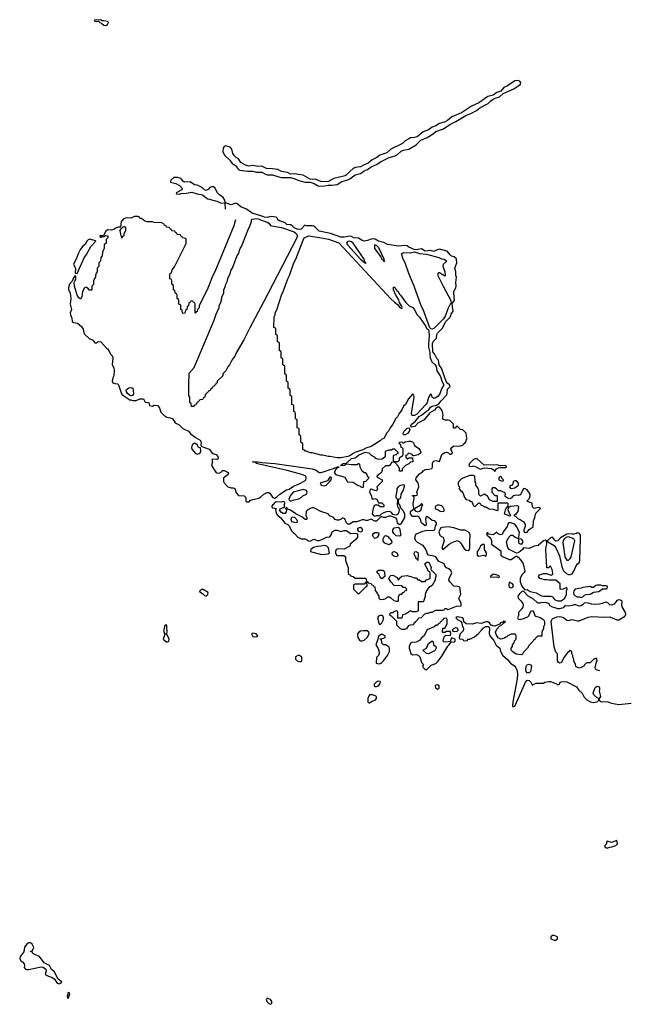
# Model space of a CAD drawing. Header units: inches. Extents: x 2601682 to 2755810, y 449311 to 584050.
# Tile 473 of 505: x 2733091 to 2739866, y 551258 to 562242. Entities that reach past the tile are written whole.
import ezdxf

# ---------------------------------------------------------------- set-up
doc = ezdxf.new("R2010")
doc.units = ezdxf.units.IN
doc.header["$MEASUREMENT"] = 0
doc.layers.add('C7535', color=7, linetype='Continuous')
doc.layers.add('C7536', color=7, linetype='Continuous')

msp = doc.modelspace()

# ---------------------------------------------------------------- linework, layer by layer
at = {"layer": 'C7535', "color": 2, "elevation": 2}
for points in [[(2734232, 560000), (2734223, 559990), (2734214, 559926), (2734189, 559929), (2734162, 559918), (2734139, 559901), (2734114, 559894), (2734070, 559897), (2734050, 559882), (2734024, 559836), (2733986, 559830), (2733990, 559814), (2734010, 559822), (2734036, 559824), (2734047, 559833), (2734070, 559832), (2734074, 559830), (2734074, 559810), (2734054, 559790), (2734054, 559750), (2734034, 559730), (2734034, 559690), (2734024, 559676), (2734014, 559650), (2734012, 559608), (2733994, 559590), (2733992, 559548), (2733974, 559530), (2733974, 559490), (2733954, 559470), (2733954, 559430), (2733944, 559416), (2733934, 559390), (2733934, 559370), (2733924, 559356), (2733914, 559330), (2733912, 559288), (2733894, 559270), (2733894, 559230), (2733890, 559226), (2733870, 559226), (2733846, 559250), (2733830, 559258), (2733814, 559250), (2733792, 559210), (2733782, 559150), (2733770, 559126), (2733750, 559138), (2733730, 559169), (2733700, 559270), (2733697, 559310), (2733710, 559332), (2733716, 559356), (2733717, 559377), (2733710, 559388), (2733690, 559362), (2733674, 559326), (2733645, 559290), (2733633, 559250), (2733633, 559233), (2733653, 559190), (2733659, 559130), (2733653, 559070), (2733668, 559010), (2733654, 558970), (2733657, 558950), (2733673, 558913), (2733677, 558877), (2733690, 558863), (2733737, 558857), (2733781, 558821), (2733800, 558790), (2733806, 558750), (2733814, 558734), (2733864, 558684), (2733906, 558666), (2733930, 558638), (2733950, 558638), (2733967, 558653), (2733996, 558650), (2734058, 558578), (2734071, 558570), (2734085, 558550), (2734102, 558510), (2734125, 558490), (2734130, 558471), (2734122, 558390), (2734140, 558360), (2734145, 558330), (2734142, 558270), (2734130, 558246), (2734121, 558210), (2734130, 558192), (2734150, 558182), (2734180, 558180), (2734194, 558170), (2734218, 558090), (2734230, 558065), (2734250, 558046), (2734297, 558017), (2734310, 558002), (2734330, 558002), (2734353, 557993), (2734390, 557992), (2734430, 558012), (2734470, 558011), (2734490, 557974), (2734532, 557970), (2734538, 557938), (2734570, 557932), (2734590, 557943), (2734630, 557937), (2734650, 557910), (2734665, 557865), (2734696, 557830), (2734730, 557808), (2734770, 557802), (2734794, 557794), (2734826, 557746), (2734870, 557723), (2734910, 557682), (2734972, 557652), (2735000, 557620), (2735030, 557601), (2735050, 557581), (2735103, 557550), (2735115, 557530), (2735112, 557492), (2735122, 557482), (2735203, 557450), (2735240, 557401), (2735281, 557390), (2735301, 557370), (2735305, 557350), (2735300, 557340), (2735290, 557335), (2735242, 557338), (2735234, 557330), (2735242, 557310), (2735228, 557268), (2735276, 557196), (2735290, 557187), (2735315, 557185), (2735342, 557198), (2735350, 557212), (2735370, 557212), (2735414, 557190), (2735414, 557170), (2735394, 557150), (2735362, 557130), (2735362, 557090), (2735370, 557074), (2735410, 557032), (2735450, 557018), (2735470, 557018), (2735491, 557011), (2735504, 556964), (2735530, 556934), (2735594, 556930), (2735612, 556912), (2735614, 556870), (2735624, 556864), (2735650, 556862), (2735661, 556879), (2735674, 556886), (2735757, 556903), (2735781, 556919), (2735813, 556950), (2735850, 556967), (2735870, 556967), (2735880, 556960), (2735910, 556915), (2735930, 556903), (2735935, 556905), (2735959, 556921), (2735990, 556950), (2736064, 556996), (2736094, 557006), (2736142, 557038), (2736198, 557062), (2736270, 557099), (2736281, 557110), (2736286, 557130), (2736282, 557150), (2736238, 557170), (2736074, 557214), (2735726, 557290), (2735722, 557302), (2735690, 557308), (2735686, 557310), (2735689, 557311), (2735750, 557311), (2735790, 557301), (2735934, 557290), (2736352, 557230), (2736398, 557218), (2736431, 557191), (2736450, 557191), (2736490, 557200), (2736530, 557217), (2736602, 557238), (2736610, 557245), (2736618, 557242), (2736626, 557250), (2736651, 557251), (2736631, 557249), (2736622, 557238), (2736625, 557230), (2736616, 557224), (2736598, 557190), (2736611, 557171), (2736623, 557163), (2736704, 557144), (2736717, 557137), (2736746, 557086), (2736810, 557081), (2736866, 557046), (2736882, 557042), (2736894, 557030), (2736918, 557022), (2736926, 557030), (2736928, 557092), (2736950, 557094), (2736986, 557130), (2736967, 557147), (2736966, 557170), (2736950, 557186), (2736930, 557186), (2736910, 557206), (2736886, 557250), (2736882, 557282), (2736870, 557286), (2736850, 557278), (2736790, 557275), (2736730, 557284), (2736720, 557280), (2736711, 557270), (2736690, 557264), (2736669, 557270), (2736698, 557290), (2736730, 557293), (2736740, 557300), (2736790, 557348), (2736811, 557349), (2736830, 557355), (2736870, 557384), (2736944, 557416), (2736983, 557410), (2737010, 557385), (2737044, 557364), (2737054, 557350), (2737065, 557345), (2737090, 557338), (2737130, 557342), (2737168, 557370), (2737168, 557430), (2737210, 557442), (2737236, 557444), (2737250, 557454), (2737270, 557454), (2737314, 557410), (2737290, 557386), (2737258, 557382), (2737254, 557370), (2737254, 557330), (2737258, 557318), (2737270, 557314), (2737310, 557314), (2737326, 557330), (2737327, 557353), (2737347, 557373), (2737362, 557378), (2737366, 557390), (2737366, 557450), (2737362, 557462), (2737346, 557470), (2737342, 557502), (2737327, 557507), (2737326, 557530), (2737351, 557531), (2737362, 557522), (2737370, 557522), (2737389, 557531), (2737430, 557541), (2737450, 557541), (2737470, 557532), (2737481, 557521), (2737492, 557490), (2737540, 557460), (2737556, 557436), (2737562, 557410), (2737557, 557403), (2737534, 557386), (2737490, 557375), (2737478, 557378), (2737466, 557390), (2737430, 557406), (2737418, 557402), (2737413, 557387), (2737398, 557382), (2737394, 557370), (2737402, 557350), (2737410, 557342), (2737418, 557342), (2737430, 557354), (2737470, 557354), (2737474, 557310), (2737450, 557306), (2737430, 557286), (2737392, 557268), (2737354, 557230), (2737354, 557210), (2737350, 557206), (2737327, 557207), (2737326, 557230), (2737316, 557256), (2737286, 557290), (2737282, 557302), (2737270, 557306), (2737238, 557302), (2737234, 557290), (2737210, 557266), (2737170, 557266), (2737134, 557230), (2737132, 557210), (2737117, 557183), (2737094, 557170), (2737074, 557150), (2737078, 557138), (2737134, 557110), (2737134, 557090), (2737074, 557030), (2737082, 557010), (2737074, 556990), (2737070, 556986), (2737050, 556988), (2737010, 557006), (2736998, 557002), (2736993, 556987), (2736992, 556970), (2737012, 556930), (2737018, 556898), (2737030, 556894), (2737050, 556902), (2737072, 556892), (2737090, 556854), (2737130, 556852), (2737151, 556830), (2737151, 556810), (2737147, 556807), (2737110, 556808), (2737087, 556827), (2737053, 556827), (2737042, 556818), (2737032, 556788), (2737022, 556730), (2737034, 556710), (2737050, 556702), (2737069, 556711), (2737108, 556712), (2737126, 556730), (2737150, 556745), (2737184, 556756), (2737210, 556759), (2737225, 556750), (2737246, 556726), (2737290, 556717), (2737312, 556728), (2737322, 556750), (2737324, 556770), (2737322, 556790), (2737310, 556802), (2737302, 556830), (2737308, 556890), (2737290, 556908), (2737288, 556928), (2737301, 556990), (2737301, 557010), (2737313, 557030), (2737330, 557044), (2737354, 557054), (2737370, 557055), (2737378, 557050), (2737377, 557030), (2737366, 556994), (2737341, 556950), (2737337, 556910), (2737330, 556895), (2737312, 556888), (2737311, 556850), (2737330, 556822), (2737335, 556795), (2737361, 556770), (2737383, 556730), (2737380, 556690), (2737341, 556619), (2737330, 556608), (2737310, 556619), (2737303, 556630), (2737297, 556670), (2737290, 556682), (2737230, 556702), (2737210, 556702), (2737170, 556689), (2737149, 556689), (2737122, 556698), (2737070, 556649), (2737050, 556649), (2737010, 556669), (2736970, 556654), (2736950, 556655), (2736930, 556664), (2736910, 556664), (2736850, 556639), (2736810, 556639), (2736770, 556615), (2736750, 556615), (2736735, 556630), (2736715, 556675), (2736710, 556678), (2736690, 556686), (2736674, 556670), (2736650, 556658), (2736630, 556658), (2736610, 556668), (2736590, 556688), (2736550, 556708), (2736529, 556729), (2736450, 556755), (2736370, 556798), (2736350, 556798), (2736330, 556789), (2736295, 556765), (2736286, 556754), (2736282, 556710), (2736291, 556690), (2736292, 556670), (2736290, 556666), (2736273, 556667), (2736236, 556696), (2736169, 556729), (2736110, 556769), (2736082, 556782), (2736070, 556798), (2736062, 556798), (2736054, 556790), (2736062, 556782), (2736065, 556770), (2736061, 556750), (2736050, 556735), (2736030, 556733), (2736010, 556744), (2735988, 556772), (2735995, 556785), (2736030, 556802), (2736038, 556802), (2736046, 556810), (2736038, 556830), (2736046, 556850), (2736042, 556862), (2736030, 556866), (2736010, 556858), (2735950, 556864), (2735928, 556850), (2735923, 556837), (2735910, 556828), (2735898, 556810), (2735910, 556798), (2735954, 556790), (2735942, 556778), (2735945, 556755), (2735955, 556730), (2735970, 556711), (2736004, 556684), (2736046, 556626), (2736082, 556610), (2736097, 556597), (2736121, 556541), (2736140, 556520), (2736154, 556510), (2736191, 556470), (2736230, 556451), (2736272, 556450), (2736290, 556443), (2736310, 556427), (2736330, 556423), (2736370, 556447), (2736410, 556431), (2736430, 556433), (2736486, 556454), (2736510, 556471), (2736550, 556472), (2736565, 556495), (2736575, 556530), (2736610, 556547), (2736630, 556547), (2736670, 556531), (2736710, 556544), (2736730, 556543), (2736782, 556510), (2736834, 556514), (2736851, 556511), (2736858, 556498), (2736856, 556470), (2736837, 556443), (2736776, 556390), (2736770, 556368), (2736710, 556335), (2736650, 556338), (2736630, 556335), (2736621, 556330), (2736611, 556310), (2736611, 556290), (2736626, 556266), (2736704, 556264), (2736722, 556250), (2736722, 556210), (2736753, 556127), (2736754, 556070), (2736758, 556058), (2736774, 556050), (2736778, 556038), (2736810, 556032), (2736833, 556013), (2736951, 556011), (2736958, 555978), (2736974, 555970), (2736978, 555958), (2737010, 555954), (2737018, 555938), (2737033, 555933), (2737038, 555918), (2737050, 555914), (2737053, 555873), (2737070, 555854), (2737094, 555810), (2737094, 555790), (2737110, 555774), (2737150, 555778), (2737174, 555786), (2737190, 555802), (2737210, 555802), (2737230, 555792), (2737264, 555764), (2737290, 555754), (2737310, 555754), (2737315, 555765), (2737316, 555804), (2737326, 555830), (2737330, 555834), (2737350, 555834), (2737367, 555853), (2737382, 555858), (2737387, 555873), (2737402, 555878), (2737406, 555890), (2737390, 555906), (2737367, 555907), (2737350, 555926), (2737266, 555930), (2737228, 555970), (2737208, 556008), (2737218, 556030), (2737230, 556042), (2737250, 556045), (2737298, 556018), (2737310, 555994), (2737322, 555998), (2737327, 556013), (2737350, 556034), (2737410, 556042), (2737433, 556033), (2737452, 556032), (2737490, 556014), (2737510, 556014), (2737530, 555994), (2737550, 555994), (2737570, 555974), (2737610, 555974), (2737628, 555992), (2737666, 556010), (2737667, 556067), (2737662, 556082), (2737650, 556086), (2737608, 556170), (2737630, 556191), (2737651, 556191), (2737678, 556130), (2737674, 556114), (2737678, 556098), (2737690, 556094), (2737730, 556052), (2737731, 556029), (2737722, 556010), (2737722, 555990), (2737691, 555929), (2737652, 555908), (2737625, 555870), (2737611, 555830), (2737611, 555809), (2737594, 555750), (2737590, 555746), (2737534, 555746), (2737533, 555647), (2737510, 555638), (2737470, 555638), (2737450, 555648), (2737394, 555610), (2737358, 555602), (2737350, 555566), (2737307, 555567), (2737306, 555630), (2737302, 555642), (2737290, 555646), (2737264, 555636), (2737250, 555626), (2737230, 555626), (2737214, 555610), (2737218, 555598), (2737233, 555593), (2737293, 555533), (2737294, 555490), (2737334, 555450), (2737350, 555442), (2737390, 555442), (2737410, 555454), (2737430, 555482), (2737450, 555492), (2737486, 555494), (2737490, 555514), (2737502, 555518), (2737506, 555530), (2737546, 555570), (2737570, 555574), (2737606, 555610), (2737630, 555622), (2737650, 555622), (2737670, 555632), (2737690, 555632), (2737730, 555654), (2737810, 555654), (2737822, 555658), (2737830, 555674), (2737850, 555674), (2737862, 555662), (2737870, 555662), (2737961, 555699), (2738015, 555705), (2738014, 555730), (2737993, 555770), (2737989, 555790), (2738008, 555832), (2737998, 555910), (2737980, 555920), (2737930, 555922), (2737886, 555970), (2737876, 555990), (2737879, 556010), (2737909, 556070), (2737899, 556099), (2737876, 556116), (2737850, 556128), (2737830, 556148), (2737822, 556170), (2737762, 556202), (2737729, 556249), (2737710, 556259), (2737649, 556270), (2737634, 556290), (2737629, 556310), (2737609, 556350), (2737590, 556375), (2737526, 556410), (2737510, 556426), (2737498, 556450), (2737504, 556490), (2737515, 556505), (2737585, 556535), (2737630, 556547), (2737695, 556545), (2737718, 556550), (2737726, 556594), (2737738, 556610), (2737738, 556630), (2737718, 556650), (2737690, 556655), (2737650, 556689), (2737630, 556699), (2737624, 556696), (2737614, 556670), (2737623, 556610), (2737620, 556600), (2737610, 556594), (2737570, 556630), (2737556, 556676), (2737538, 556698), (2737530, 556704), (2737510, 556698), (2737470, 556698), (2737449, 556730), (2737450, 556754), (2737470, 556774), (2737482, 556778), (2737486, 556790), (2737477, 556837), (2737488, 556908), (2737486, 556926), (2737474, 556926), (2737469, 556931), (2737470, 556934), (2737510, 556934), (2737522, 556938), (2737526, 556950), (2737518, 556970), (2737543, 557030), (2737535, 557075), (2737509, 557110), (2737513, 557130), (2737526, 557150), (2737550, 557175), (2737583, 557197), (2737590, 557211), (2737610, 557225), (2737653, 557227), (2737685, 557235), (2737695, 557250), (2737693, 557290), (2737703, 557317), (2737730, 557326), (2737770, 557314), (2737792, 557368), (2737796, 557390), (2737803, 557397), (2737830, 557414), (2737850, 557419), (2737871, 557411), (2737890, 557392), (2737910, 557402), (2737915, 557410), (2737899, 557450), (2737909, 557471), (2737930, 557487), (2737990, 557486), (2738030, 557494), (2738038, 557510), (2738057, 557523), (2738066, 557534), (2738078, 557570), (2738069, 557629), (2738030, 557668), (2738006, 557670), (2737970, 557706), (2737958, 557702), (2737950, 557686), (2737927, 557687), (2737926, 557730), (2737886, 557770), (2737870, 557775), (2737836, 557776), (2737810, 557786), (2737808, 557808), (2737813, 557830), (2737804, 557870), (2737790, 557898), (2737770, 557918), (2737750, 557918), (2737730, 557904), (2737715, 557885), (2737663, 557857), (2737601, 557779), (2737530, 557742), (2737495, 557704), (2737458, 557698), (2737449, 557709), (2737470, 557738), (2737502, 557758), (2737545, 557815), (2737571, 557829), (2737627, 557873), (2737652, 557888), (2737670, 557918), (2737690, 557930), (2737739, 557941), (2737749, 557950), (2737765, 557955), (2737789, 557990), (2737850, 558054), (2737857, 558070), (2737861, 558119), (2737892, 558150), (2737882, 558170), (2737863, 558183), (2737846, 558206), (2737793, 558353), (2737769, 558390), (2737762, 558442), (2737743, 558463), (2737716, 558516), (2737697, 558537), (2737695, 558630), (2737704, 558656), (2737738, 558690), (2737741, 558730), (2737750, 558746), (2737802, 558798), (2737843, 558877), (2737890, 558923), (2737903, 558957), (2737923, 558990), (2737912, 559070), (2737916, 559084), (2737938, 559110), (2737930, 559194), (2737932, 559210), (2737952, 559250), (2737956, 559270), (2737952, 559310), (2737960, 559370), (2737954, 559390), (2737952, 559430), (2737941, 559470), (2737965, 559530), (2737963, 559570), (2737959, 559579), (2737937, 559597), (2737905, 559605), (2737890, 559617), (2737858, 559658), (2737770, 559681), (2737745, 559675), (2737710, 559655), (2737670, 559667), (2737610, 559661), (2737570, 559687), (2737510, 559675), (2737490, 559679), (2737430, 559704), (2737410, 559719), (2737390, 559724), (2737314, 559714), (2737190, 559734), (2737150, 559757), (2737090, 559770), (2737053, 559793), (2737037, 559797), (2737010, 559795), (2736970, 559779), (2736930, 559772), (2736910, 559780), (2736870, 559806), (2736818, 559810), (2736790, 559824), (2736770, 559827), (2736710, 559815), (2736670, 559816), (2736555, 559855), (2736430, 559884), (2736390, 559925), (2736370, 559939), (2736350, 559944), (2736290, 559942), (2736270, 559948), (2736230, 559907), (2736210, 559902), (2736184, 559904), (2736150, 559919), (2736130, 559941), (2736110, 559953), (2736070, 559959), (2736050, 559977), (2735990, 559997), (2735985, 560000)], [(2735493, 560000), (2735477, 559943), (2735266, 559430), (2735246, 559390), (2735190, 559248), (2735092, 559050), (2735090, 559026), (2735072, 559008), (2735070, 558986), (2735058, 558982), (2735054, 558970), (2735047, 558967), (2735046, 559070), (2735042, 559082), (2735027, 559087), (2735022, 559102), (2735010, 559106), (2734998, 559102), (2734993, 559087), (2734978, 559082), (2734974, 559050), (2734958, 559042), (2734954, 559010), (2734938, 559002), (2734933, 558967), (2734910, 558966), (2734906, 558970), (2734902, 559002), (2734886, 559010), (2734886, 559050), (2734882, 559062), (2734866, 559070), (2734866, 559110), (2734862, 559122), (2734846, 559130), (2734846, 559170), (2734842, 559182), (2734827, 559187), (2734822, 559222), (2734806, 559230), (2734806, 559270), (2734802, 559282), (2734786, 559290), (2734786, 559330), (2734782, 559342), (2734766, 559350), (2734766, 559390), (2734770, 559414), (2734782, 559418), (2734788, 559432), (2734789, 559450), (2734816, 559484), (2734936, 559724), (2734946, 559750), (2734946, 559790), (2734942, 559802), (2734907, 559807), (2734902, 559822), (2734887, 559827), (2734882, 559842), (2734847, 559847), (2734842, 559862), (2734827, 559867), (2734822, 559882), (2734787, 559887), (2734782, 559902), (2734767, 559907), (2734762, 559922), (2734727, 559927), (2734722, 559942), (2734707, 559947), (2734702, 559962), (2734676, 559976), (2734590, 559978), (2734570, 559988), (2734508, 559988), (2734483, 560000)], [(2735806, 560000), (2735850, 559985), (2735870, 559973), (2735887, 559947), (2735901, 559941), (2736010, 559922), (2736150, 559877), (2736175, 559855), (2736188, 559830), (2736178, 559802), (2735810, 559090), (2735657, 558803), (2735591, 558670), (2735502, 558518), (2735490, 558488), (2735457, 558443), (2735431, 558390), (2735412, 558370), (2735390, 558326), (2735354, 558290), (2735354, 558270), (2735294, 558210), (2735294, 558190), (2735278, 558182), (2735274, 558170), (2735258, 558162), (2735250, 558146), (2735238, 558142), (2735233, 558127), (2735218, 558122), (2735213, 558107), (2735198, 558102), (2735193, 558087), (2735178, 558082), (2735173, 558067), (2735158, 558062), (2735154, 558030), (2735138, 558022), (2735134, 558010), (2735130, 558006), (2735098, 558002), (2735093, 557987), (2735078, 557982), (2735073, 557967), (2735058, 557962), (2735053, 557947), (2735038, 557942), (2735030, 557926), (2735007, 557927), (2735002, 557962), (2734990, 557966), (2734987, 557973), (2734986, 558030), (2734978, 558050), (2734975, 558170), (2734980, 558300), (2735037, 558363), (2735259, 558890), (2735282, 558958), (2735314, 559030), (2735315, 559050), (2735335, 559090), (2735346, 559130), (2735346, 559150), (2735366, 559190), (2735368, 559230), (2735387, 559273), (2735388, 559290), (2735408, 559330), (2735410, 559354), (2735438, 559410), (2735449, 559450), (2735462, 559470), (2735515, 559610), (2735529, 559630), (2735549, 559691), (2735562, 559710), (2735642, 559910), (2735653, 559927), (2735675, 559990), (2735675, 560000)], [(2739559, 554979), (2739519, 554990), (2739509, 555010), (2739522, 555078), (2739528, 555090), (2739527, 555107), (2739518, 555118), (2739494, 555110), (2739450, 555066), (2739410, 555066), (2739390, 555046), (2739382, 555030), (2739350, 555015), (2739330, 555008), (2739290, 555026), (2739287, 555047), (2739268, 555088), (2739268, 555110), (2739258, 555130), (2739258, 555150), (2739246, 555170), (2739246, 555190), (2739230, 555206), (2739200, 555180), (2739182, 555158), (2739162, 555130), (2739130, 555068), (2739110, 555062), (2739098, 555070), (2739089, 555090), (2739087, 555167), (2739070, 555186), (2739050, 555246), (2739017, 555530), (2739024, 555550), (2739037, 555563), (2739081, 555579), (2739110, 555584), (2739130, 555582), (2739153, 555573), (2739190, 555545), (2739210, 555541), (2739250, 555551), (2739310, 555536), (2739330, 555536), (2739430, 555577), (2739470, 555584), (2739610, 555576), (2739670, 555579), (2739750, 555547), (2739770, 555547), (2739836, 555584), (2739842, 555590), (2739849, 555610), (2739844, 555630), (2739809, 555691), (2739804, 555710), (2739808, 555750), (2739790, 555768), (2739770, 555769), (2739750, 555762), (2739719, 555721), (2739691, 555709), (2739670, 555715), (2739650, 555738), (2739630, 555744), (2739557, 555723), (2739510, 555717), (2739470, 555721), (2739430, 555734), (2739390, 555735), (2739367, 555713), (2739350, 555704), (2739330, 555701), (2739293, 555713), (2739270, 555713), (2739250, 555706), (2739210, 555701), (2739177, 555703), (2739170, 555702), (2739150, 555682), (2739111, 555669), (2739090, 555669), (2739050, 555686), (2739030, 555689), (2739005, 555704), (2738989, 555729), (2738950, 555742), (2738930, 555735), (2738910, 555739), (2738890, 555734), (2738870, 555734), (2738859, 555739), (2738818, 555778), (2738762, 555810), (2738710, 555868), (2738690, 555862), (2738663, 555837), (2738644, 555810), (2738649, 555790), (2738680, 555760), (2738699, 555730), (2738704, 555710), (2738701, 555690), (2738691, 555669), (2738653, 555627), (2738652, 555590), (2738642, 555570), (2738650, 555554), (2738670, 555552), (2738710, 555562), (2738758, 555582), (2738769, 555591), (2738790, 555642), (2738810, 555651), (2738825, 555630), (2738835, 555595), (2738847, 555587), (2738894, 555574), (2738932, 555550), (2738942, 555530), (2738942, 555490), (2738932, 555470), (2738932, 555450), (2738914, 555410), (2738914, 555366), (2738870, 555366), (2738858, 555362), (2738853, 555347), (2738838, 555342), (2738833, 555327), (2738818, 555322), (2738813, 555307), (2738770, 555266), (2738754, 555230), (2738710, 555186), (2738697, 555163), (2738684, 555156), (2738625, 555164), (2738590, 555189), (2738569, 555210), (2738569, 555231), (2738586, 555250), (2738586, 555270), (2738606, 555290), (2738607, 555313), (2738626, 555330), (2738626, 555370), (2738622, 555382), (2738610, 555386), (2738570, 555386), (2738534, 555370), (2738522, 555358), (2738510, 555355), (2738496, 555344), (2738470, 555334), (2738450, 555333), (2738427, 555347), (2738402, 555382), (2738397, 555410), (2738410, 555442), (2738442, 555478), (2738466, 555490), (2738486, 555510), (2738482, 555518), (2738490, 555514), (2738506, 555530), (2738490, 555534), (2738482, 555530), (2738480, 555520), (2738450, 555513), (2738440, 555500), (2738390, 555477), (2738370, 555479), (2738349, 555489), (2738330, 555514), (2738310, 555525), (2738290, 555524), (2738235, 555505), (2738185, 555515), (2738140, 555500), (2738070, 555504), (2738043, 555523), (2738039, 555550), (2738030, 555568), (2737970, 555579), (2737952, 555570), (2737972, 555550), (2738012, 555530), (2738022, 555510), (2738024, 555484), (2738039, 555450), (2738036, 555424), (2738002, 555390), (2737992, 555350), (2737994, 555334), (2738032, 555332), (2738038, 555318), (2738050, 555314), (2738082, 555318), (2738088, 555332), (2738110, 555332), (2738163, 555357), (2738207, 555393), (2738241, 555430), (2738261, 555459), (2738286, 555474), (2738314, 555474), (2738324, 555464), (2738331, 555451), (2738324, 555396), (2738334, 555370), (2738377, 555317), (2738404, 555264), (2738445, 555230), (2738447, 555207), (2738474, 555154), (2738530, 555106), (2738564, 555064), (2738612, 555032), (2738620, 555020), (2738638, 554978), (2738643, 554937), (2738639, 554890), (2738591, 554631), (2738587, 554590), (2738590, 554574), (2738598, 554582), (2738610, 554585), (2738650, 554666), (2738730, 554850), (2738750, 554874), (2738770, 554870), (2738791, 554850), (2738810, 554814), (2738816, 554824), (2738850, 554841), (2738930, 554842), (2738946, 554850), (2738990, 554859), (2739010, 554859), (2739050, 554845), (2739082, 554830), (2739090, 554822), (2739109, 554831), (2739118, 554850), (2739130, 554856), (2739170, 554859), (2739190, 554856), (2739298, 554798), (2739324, 554764), (2739364, 554730), (2739385, 554685), (2739415, 554655), (2739454, 554634), (2739486, 554626), (2739529, 554631), (2739549, 554650), (2739549, 554670), (2739530, 554676), (2739492, 554710), (2739485, 554730), (2739509, 554791), (2739530, 554806), (2739550, 554798), (2739555, 554790), (2739556, 554770), (2739551, 554750), (2739567, 554690), (2739551, 554670), (2739551, 554651), (2739570, 554636), (2739650, 554633), (2739690, 554619), (2739770, 554604), (2739910, 554619)]]:
    msp.add_lwpolyline(points, dxfattribs=at)
at = {"layer": 'C7535', "color": 2}
for points, elevation in [([(2734230, 559806), (2734218, 559850), (2734216, 559876), (2734209, 559890), (2734226, 559914), (2734246, 559930), (2734272, 559932), (2734272, 559890), (2734252, 559850), (2734252, 559830), (2734238, 559822)], 2), ([(2733873, 559793), (2733854, 559786), (2733839, 559770), (2733824, 559736), (2733790, 559710), (2733766, 559674), (2733742, 559630), (2733722, 559570), (2733697, 559530), (2733691, 559510), (2733711, 559470), (2733710, 559414), (2733730, 559412), (2733810, 559586), (2733837, 559623), (2733885, 559710), (2733938, 559770), (2733935, 559775)], 2), ([(2737350, 559022), (2737355, 559030), (2737349, 559050), (2737326, 559086), (2737317, 559117), (2737284, 559170), (2737258, 559230), (2737260, 559260), (2737270, 559262), (2737281, 559241), (2737290, 559236), (2737297, 559217), (2737310, 559210), (2737323, 559183), (2737337, 559170), (2737391, 559090), (2737432, 559050), (2737474, 559030), (2737490, 559014), (2737522, 558950), (2737550, 558922), (2737620, 558820), (2737630, 558794), (2737645, 558785), (2737652, 558772), (2737658, 558710), (2737649, 558630), (2737650, 558590), (2737665, 558530), (2737663, 558503), (2737668, 558468), (2737687, 558427), (2737723, 558390), (2737733, 558373), (2737743, 558323), (2737778, 558270), (2737788, 558250), (2737796, 558210), (2737819, 558170), (2737795, 558125), (2737776, 558070), (2737756, 558044), (2737730, 558024), (2737710, 558017), (2737688, 558030), (2737682, 558062), (2737670, 558066), (2737650, 558026), (2737634, 557970), (2737621, 557950), (2737519, 557841), (2737493, 557827), (2737470, 557825), (2737462, 557830), (2737461, 557850), (2737488, 558030), (2737482, 558062), (2737470, 558066), (2737426, 558014), (2737391, 557949), (2737372, 557930), (2737352, 557890), (2737322, 557850), (2737302, 557810), (2737286, 557794), (2737252, 557730), (2737222, 557690), (2737202, 557650), (2737186, 557634), (2737151, 557570), (2737130, 557561), (2737110, 557544), (2737010, 557479), (2736950, 557463), (2736917, 557443), (2736828, 557412), (2736801, 557399), (2736779, 557381), (2736750, 557369), (2736670, 557353), (2736630, 557353), (2736550, 557369), (2736530, 557369), (2736470, 557384), (2736450, 557384), (2736350, 557409), (2736330, 557409), (2736287, 557427), (2736270, 557428), (2736262, 557442), (2736247, 557447), (2736246, 557510), (2736242, 557522), (2736226, 557530), (2736226, 557590), (2736222, 557602), (2736206, 557610), (2736206, 557670), (2736202, 557682), (2736186, 557690), (2736186, 557770), (2736182, 557782), (2736166, 557790), (2736166, 557850), (2736162, 557862), (2736146, 557870), (2736146, 557930), (2736142, 557942), (2736126, 557950), (2736126, 558030), (2736122, 558042), (2736106, 558050), (2736106, 558110), (2736102, 558122), (2736086, 558130), (2736086, 558190), (2736082, 558202), (2736066, 558210), (2736066, 558270), (2736062, 558282), (2736046, 558290), (2736046, 558370), (2736042, 558382), (2736026, 558390), (2736026, 558450), (2736022, 558462), (2736006, 558470), (2736006, 558530), (2736002, 558542), (2735986, 558550), (2735986, 558630), (2735982, 558642), (2735966, 558650), (2735966, 558710), (2735962, 558722), (2735946, 558730), (2735946, 558790), (2735942, 558802), (2735926, 558810), (2735927, 558927), (2735938, 558950), (2735938, 558970), (2735956, 559004), (2736009, 559170), (2736029, 559211), (2736079, 559350), (2736099, 559390), (2736149, 559531), (2736169, 559570), (2736250, 559782), (2736264, 559810), (2736310, 559830), (2736434, 559814), (2736533, 559793), (2736650, 559754), (2737229, 559129), (2737269, 559089), (2737303, 559063), (2737330, 559031)], 2), ([(2736770, 559770), (2736753, 559767), (2736741, 559759), (2736735, 559750), (2736744, 559730), (2736890, 559571), (2736923, 559543), (2736930, 559531), (2736938, 559538), (2736934, 559530), (2736948, 559528), (2736950, 559522), (2736952, 559530), (2736940, 559540), (2736931, 559571), (2736810, 559750), (2736790, 559764)], 6), ([(2737048, 559732), (2737045, 559715), (2737048, 559690), (2737116, 559596), (2737130, 559568), (2737142, 559562), (2737150, 559543), (2737156, 559544), (2737159, 559550), (2737154, 559570), (2737096, 559696), (2737070, 559724)], 6), ([(2737830, 559382), (2737770, 559418), (2737762, 559418), (2737754, 559410), (2737752, 559390), (2737811, 559270), (2737899, 559110), (2737900, 559080), (2737890, 559069), (2737864, 559016), (2737837, 558943), (2737816, 558904), (2737710, 558798), (2737690, 558789), (2737674, 558794), (2737663, 558803), (2737589, 559010), (2737569, 559050), (2737489, 559270), (2737429, 559409), (2737389, 559530), (2737368, 559572), (2737349, 559630), (2737370, 559646), (2737450, 559642), (2737491, 559651), (2737550, 559633), (2737628, 559628), (2737765, 559590), (2737794, 559574), (2737822, 559570), (2737854, 559550), (2737811, 559510), (2737807, 559493), (2737830, 559430), (2737836, 559384)], 2), ([(2734330, 558046), (2734314, 558054), (2734293, 558073), (2734282, 558090), (2734278, 558110), (2734282, 558118), (2734306, 558134), (2734330, 558139), (2734351, 558131), (2734357, 558110), (2734361, 558070), (2734350, 558048)], 2), ([(2737390, 557609), (2737369, 557609), (2737365, 557630), (2737377, 557650), (2737410, 557686), (2737434, 557690), (2737439, 557670), (2737433, 557647), (2737415, 557625)], 2), ([(2735050, 557515), (2735030, 557515), (2735017, 557503), (2735010, 557486), (2735007, 557470), (2735011, 557450), (2735050, 557404), (2735070, 557397), (2735090, 557403), (2735102, 557410), (2735109, 557430), (2735106, 557466), (2735086, 557470), (2735075, 557495)], 2), ([(2738190, 557344), (2738170, 557344), (2738150, 557335), (2738105, 557290), (2738098, 557270), (2738110, 557261), (2738130, 557259), (2738150, 557265), (2738170, 557259), (2738230, 557227), (2738270, 557241), (2738350, 557236), (2738370, 557225), (2738390, 557202), (2738409, 557231), (2738430, 557243), (2738450, 557247), (2738510, 557248), (2738518, 557250), (2738518, 557258), (2738507, 557267), (2738450, 557266), (2738410, 557277), (2738270, 557274)], 2), ([(2736559, 557139), (2736550, 557137), (2736523, 557097), (2736442, 557070), (2736454, 557050), (2736490, 557041), (2736508, 557050), (2736550, 557092), (2736562, 557110), (2736568, 557130)], 2), ([(2738110, 557159), (2738030, 557128), (2738010, 557114), (2737987, 557090), (2737978, 557070), (2737978, 557058), (2737983, 557043), (2737994, 557030), (2737992, 557010), (2738005, 556990), (2738020, 556980), (2738035, 556955), (2738051, 556910), (2738070, 556891), (2738103, 556883), (2738110, 556872), (2738127, 556867), (2738136, 556856), (2738150, 556818), (2738170, 556812), (2738210, 556854), (2738224, 556844), (2738232, 556830), (2738259, 556819), (2738270, 556808), (2738290, 556806), (2738326, 556786), (2738370, 556781), (2738414, 556766), (2738427, 556773), (2738426, 556854), (2738530, 556854), (2738534, 556850), (2738533, 556813), (2738538, 556802), (2738530, 556806), (2738518, 556802), (2738504, 556776), (2738492, 556730), (2738536, 556716), (2738550, 556707), (2738566, 556710), (2738558, 556718), (2738537, 556770), (2738540, 556800), (2738565, 556815), (2738642, 556822), (2738652, 556810), (2738644, 556756), (2738619, 556721), (2738602, 556710), (2738621, 556701), (2738650, 556672), (2738670, 556666), (2738703, 556643), (2738722, 556622), (2738727, 556610), (2738725, 556590), (2738711, 556550), (2738711, 556531), (2738730, 556521), (2738750, 556525), (2738770, 556556), (2738817, 556583), (2738820, 556650), (2738835, 556690), (2738845, 556736), (2738898, 556790), (2738890, 556798), (2738870, 556802), (2738826, 556790), (2738808, 556808), (2738806, 556850), (2738770, 556858), (2738746, 556870), (2738774, 556906), (2738782, 556930), (2738782, 556950), (2738750, 556998), (2738726, 557010), (2738708, 557012), (2738683, 556957), (2738670, 556942), (2738650, 556934), (2738630, 556937), (2738594, 556930), (2738570, 556906), (2738550, 556898), (2738527, 556907), (2738504, 556924), (2738502, 556938), (2738506, 556950), (2738502, 556962), (2738450, 556986), (2738430, 556986), (2738406, 557010), (2738390, 557018), (2738362, 557018), (2738354, 557010), (2738354, 556970), (2738390, 556934), (2738410, 556934), (2738414, 556930), (2738414, 556866), (2738370, 556868), (2738330, 556886), (2738308, 556928), (2738270, 556948), (2738230, 556926), (2738210, 556946), (2738209, 556990), (2738198, 557018), (2738178, 557050), (2738176, 557076), (2738168, 557088), (2738166, 557150), (2738150, 557158)], 2), ([(2738450, 557146), (2738434, 557130), (2738434, 557110), (2738470, 557094), (2738482, 557098), (2738486, 557110), (2738467, 557127), (2738462, 557142)], 2), ([(2736250, 557001), (2736139, 556970), (2736108, 556930), (2736092, 556890), (2736110, 556872), (2736150, 556885), (2736203, 556897), (2736230, 556911), (2736249, 556931), (2736288, 556950), (2736295, 556970), (2736288, 556988)], 2), ([(2738630, 557098), (2738610, 557098), (2738594, 557090), (2738590, 557066), (2738573, 557047), (2738558, 557042), (2738554, 557030), (2738558, 557018), (2738570, 557014), (2738610, 557018), (2738654, 557050), (2738653, 557073)], 2), ([(2737570, 556846), (2737557, 556823), (2737493, 556787), (2737492, 556770), (2737510, 556758), (2737530, 556751), (2737550, 556761), (2737562, 556770), (2737578, 556822), (2737586, 556830)], 2), ([(2737770, 556828), (2737750, 556828), (2737722, 556810), (2737725, 556790), (2737730, 556786), (2737756, 556776), (2737780, 556760), (2737810, 556756), (2737820, 556760), (2737829, 556770), (2737810, 556808), (2737798, 556818)], 2), ([(2736170, 556629), (2736130, 556641), (2736121, 556650), (2736117, 556670), (2736130, 556696), (2736154, 556694), (2736174, 556674), (2736186, 556650), (2736184, 556636)], 2), ([(2736890, 556525), (2736874, 556534), (2736862, 556550), (2736862, 556570), (2736890, 556581), (2736906, 556570), (2736911, 556550), (2736906, 556534)], 2), ([(2737330, 556482), (2737290, 556483), (2737263, 556510), (2737252, 556530), (2737250, 556550), (2737266, 556574), (2737310, 556581), (2737325, 556570), (2737342, 556490)], 2), ([(2737870, 556585), (2737802, 556578), (2737787, 556573), (2737778, 556562), (2737765, 556530), (2737776, 556490), (2737790, 556476), (2737811, 556471), (2737820, 556441), (2737822, 556430), (2737798, 556350), (2737810, 556332), (2737879, 556390), (2737914, 556410), (2737970, 556431), (2737990, 556421), (2738006, 556406), (2738050, 556337), (2738070, 556325), (2738090, 556322), (2738106, 556330), (2738109, 556351), (2738109, 556450), (2738115, 556470), (2738114, 556494), (2738102, 556522), (2738078, 556538), (2738053, 556547), (2738010, 556548), (2737930, 556575)], 2), ([(2738570, 556629), (2738550, 556629), (2738539, 556621), (2738526, 556590), (2738486, 556534), (2738470, 556498), (2738450, 556495), (2738430, 556502), (2738418, 556510), (2738410, 556526), (2738394, 556510), (2738370, 556497), (2738323, 556503), (2738310, 556518), (2738302, 556518), (2738294, 556510), (2738302, 556490), (2738331, 556471), (2738345, 556450), (2738351, 556431), (2738351, 556390), (2738455, 556315), (2738456, 556270), (2738473, 556253), (2738550, 556220), (2738570, 556220), (2738630, 556261), (2738650, 556246), (2738676, 556216), (2738704, 556170), (2738722, 556090), (2738712, 556070), (2738690, 556048), (2738671, 556010), (2738671, 555970), (2738690, 555922), (2738722, 555882), (2738750, 555885), (2738783, 555863), (2738850, 555847), (2738910, 555816), (2738930, 555811), (2739014, 555810), (2739030, 555805), (2739055, 555775), (2739070, 555766), (2739090, 555759), (2739130, 555759), (2739169, 555790), (2739189, 555830), (2739188, 555872), (2739194, 555890), (2739190, 555906), (2739151, 555889), (2739127, 555887), (2739118, 555890), (2739116, 555896), (2739117, 555950), (2739070, 555989), (2738990, 555989), (2738974, 555994), (2738946, 555994), (2738889, 556009), (2738875, 556030), (2738888, 556050), (2738930, 556064), (2738965, 556065), (2739015, 556045), (2739030, 556054), (2739035, 556065), (2739027, 556107), (2739010, 556146), (2738998, 556142), (2738990, 556126), (2738970, 556126), (2738968, 556130), (2738959, 556330), (2738960, 556360), (2738968, 556390), (2738966, 556430), (2738950, 556435), (2738930, 556429), (2738870, 556376), (2738829, 556369), (2738770, 556344), (2738710, 556349), (2738697, 556330), (2738672, 556308), (2738650, 556294), (2738630, 556289), (2738549, 556330), (2738533, 556353), (2738519, 556410), (2738525, 556435), (2738538, 556450), (2738546, 556470), (2738566, 556490), (2738590, 556492), (2738614, 556470), (2738650, 556454), (2738656, 556464), (2738664, 556524), (2738629, 556590), (2738610, 556613)], 2), ([(2737050, 556455), (2737035, 556470), (2737026, 556490), (2737034, 556510), (2737050, 556523), (2737081, 556521), (2737094, 556514), (2737093, 556487), (2737070, 556461)], 2), ([(2737210, 556384), (2737162, 556402), (2737145, 556424), (2737143, 556450), (2737158, 556482), (2737170, 556487), (2737190, 556481), (2737235, 556430), (2737241, 556410), (2737237, 556403)], 2), ([(2739310, 556519), (2739298, 556510), (2739270, 556503), (2739250, 556501), (2739210, 556507), (2739190, 556504), (2739119, 556461), (2739090, 556429), (2739070, 556424), (2739056, 556436), (2739030, 556469), (2739010, 556462), (2738974, 556430), (2738978, 556418), (2739050, 556378), (2739070, 556352), (2739110, 556262), (2739137, 556137), (2739154, 556094), (2739190, 556059), (2739210, 556051), (2739230, 556051), (2739250, 556061), (2739269, 556090), (2739290, 556142), (2739310, 556172), (2739330, 556182), (2739337, 556210), (2739344, 556450), (2739342, 556490), (2739333, 556510)], 2), ([(2739210, 556473), (2739190, 556471), (2739165, 556455), (2739150, 556430), (2739145, 556410), (2739170, 556251), (2739190, 556214), (2739210, 556211), (2739230, 556231), (2739238, 556250), (2739280, 556430), (2739270, 556450)], 6), ([(2736490, 556377), (2736450, 556367), (2736410, 556365), (2736366, 556354), (2736338, 556330), (2736334, 556314), (2736334, 556310), (2736361, 556301), (2736457, 556277), (2736530, 556282), (2736546, 556290), (2736535, 556350), (2736514, 556370)], 2), ([(2738250, 556388), (2738230, 556368), (2738211, 556330), (2738191, 556309), (2738191, 556270), (2738210, 556256), (2738267, 556267), (2738290, 556258), (2738297, 556277), (2738294, 556294), (2738275, 556330), (2738275, 556375), (2738270, 556386)], 2), ([(2738670, 556449), (2738653, 556447), (2738651, 556410), (2738670, 556396), (2738690, 556392), (2738699, 556410), (2738699, 556430), (2738690, 556442)], 2), ([(2737290, 556249), (2737270, 556253), (2737249, 556270), (2737244, 556290), (2737254, 556306), (2737270, 556311), (2737295, 556295), (2737307, 556270), (2737302, 556258)], 2), ([(2737530, 556208), (2737522, 556222), (2737506, 556230), (2737506, 556250), (2737498, 556258), (2737489, 556289), (2737496, 556304), (2737509, 556311), (2737530, 556298), (2737535, 556290)], 2), ([(2737130, 556006), (2737110, 556026), (2737095, 556055), (2737078, 556070), (2737078, 556090), (2737090, 556102), (2737140, 556100), (2737154, 556090), (2737160, 556080), (2737162, 556030)], 2), ([(2738370, 556055), (2738342, 556030), (2738342, 556022), (2738410, 556027), (2738430, 556018), (2738438, 556022), (2738439, 556030), (2738430, 556042), (2738390, 556054)], 2), ([(2736950, 555966), (2736930, 555946), (2736830, 555946), (2736818, 555942), (2736814, 555930), (2736814, 555890), (2736870, 555834), (2736947, 555913), (2736962, 555918), (2736966, 555930), (2736962, 555962)], 2), ([(2738550, 555968), (2738544, 555930), (2738549, 555910), (2738570, 555903), (2738589, 555910), (2738596, 555930), (2738584, 555950)], 2), ([(2739570, 555935), (2739530, 555935), (2739514, 555930), (2739490, 555906), (2739470, 555906), (2739450, 555918), (2739370, 555909), (2739350, 555901), (2739286, 555890), (2739271, 555870), (2739266, 555850), (2739271, 555831), (2739280, 555820), (2739305, 555805), (2739330, 555805), (2739350, 555798), (2739370, 555802), (2739390, 555822), (2739406, 555830), (2739450, 555832), (2739490, 555854), (2739550, 555862), (2739590, 555894), (2739630, 555894), (2739642, 555898), (2739646, 555910), (2739642, 555922), (2739630, 555926), (2739590, 555926)], 2), ([(2735130, 555888), (2735094, 555870), (2735098, 555858), (2735130, 555842), (2735150, 555818), (2735170, 555812), (2735188, 555830), (2735193, 555853)], 2), ([(2737130, 555595), (2737110, 555595), (2737090, 555588), (2737081, 555570), (2737098, 555498), (2737110, 555494), (2737130, 555514), (2737148, 555550), (2737148, 555570), (2737138, 555590)], 2), ([(2734710, 555488), (2734697, 555437), (2734699, 555410), (2734710, 555391), (2734730, 555394), (2734734, 555410), (2734733, 555473), (2734730, 555486)], 2), ([(2737850, 555566), (2737818, 555562), (2737813, 555547), (2737798, 555542), (2737793, 555527), (2737778, 555522), (2737773, 555507), (2737758, 555502), (2737752, 555488), (2737733, 555487), (2737714, 555470), (2737642, 555438), (2737632, 555430), (2737602, 555370), (2737572, 555348), (2737550, 555318), (2737510, 555298), (2737464, 555296), (2737450, 555286), (2737432, 555250), (2737432, 555230), (2737442, 555210), (2737452, 555170), (2737470, 555158), (2737510, 555161), (2737534, 555154), (2737554, 555134), (2737570, 555072), (2737592, 555050), (2737582, 555030), (2737590, 555014), (2737610, 554994), (2737630, 554994), (2737678, 555042), (2737730, 555061), (2737755, 555086), (2737797, 555143), (2737865, 555255), (2737877, 555263), (2737902, 555298), (2737937, 555303), (2737948, 555310), (2737948, 555330), (2737910, 555348), (2737898, 555330), (2737894, 555306), (2737837, 555297), (2737821, 555301), (2737814, 555310), (2737822, 555358), (2737844, 555376), (2737890, 555372), (2737897, 555390), (2737896, 555416), (2737890, 555418), (2737850, 555418), (2737830, 555406), (2737810, 555406), (2737806, 555410), (2737807, 555453), (2737830, 555454), (2737856, 555504), (2737858, 555550)], 2), ([(2734730, 555386), (2734710, 555386), (2734691, 555330), (2734730, 555298), (2734750, 555305), (2734755, 555310), (2734759, 555330)], 2), ([(2735690, 555398), (2735674, 555390), (2735690, 555362), (2735710, 555358), (2735730, 555362), (2735738, 555362), (2735746, 555370), (2735726, 555390)], 2), ([(2736926, 555426), (2736890, 555420), (2736871, 555409), (2736859, 555390), (2736856, 555370), (2736861, 555350), (2736881, 555321), (2736890, 555313), (2736910, 555311), (2736930, 555321), (2736966, 555350), (2736986, 555390), (2736984, 555410), (2736964, 555424)], 2), ([(2737130, 555388), (2737090, 555366), (2737085, 555330), (2737061, 555270), (2737087, 555227), (2737098, 555190), (2737098, 555170), (2737091, 555150), (2737070, 555126), (2737067, 555067), (2737070, 555062), (2737090, 555056), (2737110, 555061), (2737130, 555071), (2737149, 555090), (2737193, 555150), (2737215, 555195), (2737214, 555230), (2737205, 555245), (2737170, 555268), (2737147, 555267), (2737128, 555288), (2737126, 555326), (2737106, 555330), (2737110, 555334), (2737130, 555334), (2737166, 555350), (2737166, 555370)], 2), ([(2737950, 555459), (2737932, 555450), (2737912, 555430), (2737921, 555421), (2737937, 555417), (2737970, 555421), (2737979, 555430), (2737975, 555450), (2737958, 555458)], 2), ([(2737650, 555166), (2737628, 555170), (2737586, 555210), (2737628, 555232), (2737650, 555282), (2737691, 555311), (2737700, 555300), (2737705, 555270), (2737730, 555251), (2737733, 555230), (2737725, 555210), (2737717, 555203)], 2), ([(2736210, 555149), (2736191, 555149), (2736167, 555133), (2736166, 555110), (2736186, 555090), (2736210, 555082), (2736230, 555084), (2736237, 555090), (2736236, 555130), (2736223, 555143)], 2), ([(2738750, 554954), (2738737, 554970), (2738733, 554990), (2738737, 555030), (2738742, 555038), (2738750, 555046), (2738770, 555051), (2738786, 555046), (2738796, 555030), (2738787, 554970), (2738770, 554956)], 2), ([(2737090, 554862), (2737070, 554855), (2737042, 554830), (2737042, 554810), (2737050, 554805), (2737070, 554805), (2737090, 554812), (2737108, 554830), (2737115, 554850), (2737110, 554858)], 2), ([(2737750, 554822), (2737730, 554818), (2737722, 554810), (2737726, 554790), (2737750, 554772), (2737768, 554790), (2737768, 554810)], 2), ([(2737008, 554712), (2736991, 554709), (2736972, 554670), (2736973, 554633), (2736982, 554622), (2736990, 554622), (2737021, 554639), (2737055, 554650), (2737069, 554670), (2737069, 554690), (2737030, 554709)], 2), ([(2739750, 553086), (2739690, 553062), (2739642, 553078), (2739633, 553067), (2739632, 553048), (2739614, 553030), (2739614, 553010), (2739630, 553002), (2739650, 553005), (2739670, 553012), (2739693, 553013), (2739738, 553030), (2739755, 553050)], 2), ([(2739050, 552026), (2739030, 552026), (2739014, 552010), (2739014, 551990), (2739024, 551984), (2739050, 551974), (2739070, 551974), (2739086, 551990), (2739086, 552010)], 2), ([(2733210, 551945), (2733190, 551942), (2733171, 551930), (2733145, 551895), (2733135, 551845), (2733095, 551790), (2733091, 551770), (2733102, 551742), (2733122, 551730), (2733142, 551710), (2733145, 551690), (2733141, 551670), (2733150, 551652), (2733166, 551646), (2733190, 551647), (2733330, 551677), (2733354, 551674), (2733381, 551650), (2733386, 551630), (2733374, 551590), (2733411, 551571), (2733456, 551556), (2733478, 551538), (2733510, 551492), (2733530, 551485), (2733550, 551492), (2733562, 551510), (2733520, 551540), (2733503, 551563), (2733480, 551620), (2733447, 551647), (2733422, 551690), (2733362, 551722), (2733313, 551793), (2733254, 551814), (2733234, 551830), (2733230, 551846), (2733210, 551846), (2733210, 551852), (2733230, 551852), (2733249, 551890), (2733229, 551930)], 2), ([(2733630, 551388), (2733621, 551350), (2733622, 551330), (2733630, 551322), (2733648, 551370), (2733646, 551386)], 2), ([(2735850, 551328), (2735838, 551310), (2735846, 551290), (2735868, 551268), (2735890, 551258), (2735902, 551270), (2735902, 551290), (2735889, 551310)], 2)]:
    msp.add_lwpolyline(points, close=True, dxfattribs=dict(at, elevation=elevation))
at = {"layer": 'C7536', "color": 2, "elevation": 2}
for points in [[(2733950, 562242), (2733925, 562235), (2733922, 562230), (2733950, 562221), (2733970, 562225), (2733985, 562210), (2734003, 562203), (2734030, 562182), (2734050, 562179), (2734070, 562187), (2734079, 562210), (2734070, 562221), (2734030, 562229), (2734010, 562228), (2733990, 562239), (2733970, 562235)], [(2738650, 561564), (2738610, 561561), (2738530, 561504), (2738490, 561484), (2738456, 561444), (2738410, 561429), (2738370, 561399), (2738310, 561385), (2738210, 561313), (2738130, 561279), (2738016, 561204), (2737910, 561159), (2737861, 561119), (2737836, 561104), (2737770, 561083), (2737730, 561058), (2737690, 561044), (2737650, 561015), (2737588, 560992), (2737523, 560937), (2737492, 560928), (2737450, 560923), (2737428, 560912), (2737390, 560889), (2737360, 560860), (2737230, 560798), (2737183, 560757), (2737108, 560732), (2737074, 560706), (2737022, 560678), (2736977, 560643), (2736930, 560624), (2736890, 560601), (2736830, 560592), (2736810, 560583), (2736770, 560549), (2736732, 560508), (2736719, 560501), (2736594, 560470), (2736526, 560434), (2736450, 560437), (2736390, 560464), (2736350, 560459), (2736330, 560464), (2736250, 560509), (2736195, 560515), (2736170, 560522), (2736110, 560519), (2736077, 560537), (2736010, 560549), (2735969, 560569), (2735910, 560579), (2735842, 560582), (2735790, 560609), (2735750, 560604), (2735690, 560616), (2735650, 560609), (2735610, 560619), (2735558, 560650), (2735529, 560690), (2735505, 560705), (2735485, 560725), (2735466, 560750), (2735456, 560796), (2735439, 560819), (2735390, 560834), (2735371, 560829), (2735358, 560810), (2735356, 560770), (2735376, 560730), (2735435, 560675), (2735459, 560639), (2735497, 560617), (2735530, 560571), (2735544, 560564), (2735630, 560551), (2735689, 560551), (2735730, 560542), (2735790, 560542), (2735830, 560519), (2735850, 560513), (2735910, 560513), (2735990, 560486), (2736010, 560483), (2736110, 560481), (2736150, 560471), (2736191, 560451), (2736270, 560428), (2736331, 560431), (2736374, 560414), (2736410, 560391), (2736426, 560386), (2736490, 560388), (2736530, 560396), (2736570, 560395), (2736630, 560404), (2736683, 560437), (2736750, 560456), (2736773, 560467), (2736830, 560510), (2736892, 560528), (2736930, 560557), (2736970, 560571), (2737010, 560601), (2737070, 560626), (2737120, 560660), (2737210, 560706), (2737276, 560724), (2737303, 560737), (2737344, 560776), (2737370, 560788), (2737430, 560797), (2737450, 560807), (2737513, 560847), (2737563, 560897), (2737633, 560927), (2737701, 560970), (2737730, 560993), (2737815, 561025), (2737886, 561074), (2737954, 561106), (2738065, 561175), (2738130, 561199), (2738185, 561230), (2738223, 561257), (2738313, 561307), (2738344, 561336), (2738380, 561361), (2738439, 561381), (2738480, 561420), (2738599, 561470), (2738670, 561518), (2738677, 561530), (2738672, 561552)]]:
    msp.add_lwpolyline(points, close=True, dxfattribs=at)
for points in [[(2735985, 560000), (2735970, 560009), (2735965, 560025), (2735950, 560039), (2735892, 560048), (2735850, 560035), (2735819, 560039), (2735790, 560051), (2735684, 560084), (2735621, 560130), (2735556, 560156), (2735510, 560192), (2735490, 560192), (2735450, 560178), (2735395, 560195), (2735383, 560203), (2735377, 560230), (2735360, 560260), (2735318, 560290), (2735298, 560310), (2735268, 560368), (2735250, 560378), (2735230, 560378), (2735210, 560369), (2735191, 560349), (2735170, 560337), (2735150, 560345), (2735128, 560368), (2735102, 560382), (2735070, 560395), (2735040, 560400), (2734990, 560433), (2734930, 560430), (2734910, 560441), (2734898, 560458), (2734875, 560475), (2734850, 560482), (2734810, 560481), (2734775, 560450), (2734772, 560430), (2734830, 560413), (2734873, 560393), (2734896, 560370), (2734902, 560350), (2734897, 560343), (2734834, 560310), (2734838, 560298), (2734870, 560294), (2734890, 560302), (2734950, 560306), (2735010, 560317), (2735070, 560299), (2735130, 560290), (2735170, 560256), (2735190, 560245), (2735290, 560216), (2735330, 560199), (2735377, 560197), (2735382, 560130)], [(2734483, 560000), (2734470, 560006), (2734450, 560026), (2734430, 560026), (2734422, 560042), (2734410, 560046), (2734370, 560046), (2734331, 560029), (2734290, 560033), (2734270, 560029), (2734245, 560015), (2734232, 560000)], [(2735496, 560010), (2735493, 560000)], [(2735675, 560000), (2735675, 560010), (2735683, 560017), (2735730, 560023), (2735750, 560019), (2735806, 560000)]]:
    msp.add_lwpolyline(points, dxfattribs=at)

doc.saveas('drawing.dxf')
